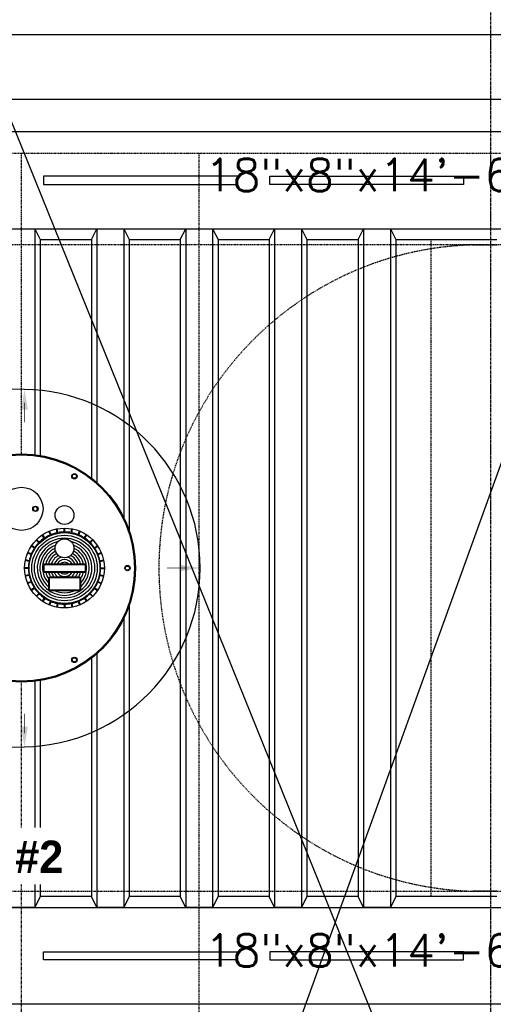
# Model space of a CAD drawing. Extents: x -169 to 6736, y -208 to 3022.
# Tile 636 of 656: x 6048 to 6136, y 1398 to 1581. Entities that reach past the tile are written whole.
import ezdxf
from ezdxf.enums import TextEntityAlignment as Align

# ---------------------------------------------------------------- set-up
doc = ezdxf.new("R2010")
doc.units = 0
doc.header["$MEASUREMENT"] = 0
doc.header["$PDSIZE"] = 1
for name, pattern in [('CENTER1', [0.6625, 0.5, -0.075, 0.0125, -0.075]), ('HIDDEN3', [0.1875, 0.125, -0.0625]), ('VAPOR', [0.375, 0.25, -0.125]), ('VENT', [0.04, 0.02, -0.02])]:
    doc.linetypes.add(name, pattern=pattern)
doc.layers.get('0').update_dxf_attribs({"color": 255, "linetype": 'CONTINUOUS'})
doc.layers.get('DEFPOINTS').update_dxf_attribs({"linetype": 'CONTINUOUS'})
for name, color, linetype in [('DIM', 3, 'CONTINUOUS'), ('FREEZE-LINES', 8, 'CONTINUOUS'), ('MULTI-PORT-MANHOLE', 2, 'CONTINUOUS'), ('MULTI-PORT-MANHOLE-HATCH', 252, 'CONTINUOUS'), ('PIPING-PRODUCT-PREMIUM', 5, 'CONTINUOUS'), ('PIPING-VAPOR', 3, 'VAPOR'), ('PIPING-VENT', 3, 'VENT'), ('TANK-ANCHOR', 4, 'CONTINUOUS'), ('TANK-DESCRIPTION', 3, 'CONTINUOUS'), ('TANK-SLAB', 6, 'CONTINUOUS'), ('TANK-SLOPE', 3, 'CONTINUOUS'), ('TANK-UST', 5, 'CONTINUOUS'), ('TANK-UST-RIB', 7, 'CONTINUOUS'), ('TEXT', 3, 'CONTINUOUS')]:
    doc.layers.add(name, color=color, linetype=linetype)
doc.styles.add('BOLD', font='bold', dxfattribs={"height": 7.2})
doc.styles.add('SIMPLEX', font='simplex')
doc.dimstyles.new('DIM64', dxfattribs={"dimscale": 64, "dimtxt": 0.09375, "dimasz": 0.09375, "dimexe": 0.0625, "dimexo": 0.0625, "dimgap": 0.046875, "dimtad": 1, "dimdec": 4, "dimzin": 3, "dimdsep": 46, "dimlunit": 4, "dimtxsty": 'SIMPLEX', "dimcen": 0, "dimclrd": 256, "dimclre": 256, "dimclrt": 256, "dimadec": 0, "dimazin": 0, "dimtfac": 1, "dimtdec": 4, "dimtmove": 0, "dimatfit": 3, "dimfxl": 1, "dimfrac": 2, "dimtolj": 1, "dimtzin": 0, "dimarcsym": 0})

# ---------------------------------------------------------------- blocks, each defined once
blk = doc.blocks.new('*D89')
at = {"layer": 'DEFPOINTS', "color": 0, "transparency": 16777216}
for p in [(6443.91, 1626.52), (5827.15, 1578.02), (6443.91, 1578.02)]:
    blk.add_point(p, dxfattribs=at)
at = {"layer": 'DIM', "lineweight": -2, "transparency": 16777216}
for p, q in [((5827.15, 1582.02), (5827.15, 1630.52)), ((6443.91, 1582.02), (6443.91, 1630.52)), ((5833.15, 1626.52), (6437.91, 1626.52))]:
    blk.add_line(p, q, dxfattribs=at)
at = {"layer": 'DIM', "transparency": 16777216}
for points in [[(5833.15, 1627.52), (5833.15, 1625.52), (5827.15, 1626.52)], [(6437.91, 1627.52), (6437.91, 1625.52), (6443.91, 1626.52)]]:
    blk.add_solid(points, dxfattribs=at)
at = {"layer": 'DIM', "transparency": 16777216, "insert": (6135.53, 1634.09), "char_height": 6, "attachment_point": 5, "style": 'SIMPLEX'}
blk.add_mtext('\\A1;51\'-4 3/4" (F.V. TANK SLAB)', dxfattribs=at)

msp = doc.modelspace()

# ---------------------------------------------------------------- linework, layer by layer
at = {"layer": 'FREEZE-LINES', "color": 8, "linetype": 'CENTER1'}
msp.add_line((6135.53241, 1128.01471), (6135.53241, 1668.01471), dxfattribs=at)
at = {"layer": 'FREEZE-LINES', "linetype": 'Continuous'}
msp.add_line((6657.53241, 1398.01839), (5613.53241, 1398.01839), dxfattribs=at)
at = {"layer": 'MULTI-PORT-MANHOLE', "color": 1}
for p, q in [((6056.34172, 1485.72095), (6056.34172, 1486.4241)), ((6056.46672, 1485.72095), (6056.46672, 1486.4241)), ((6052.62852, 1484.55664), (6052.23786, 1485.14129)), ((6052.73245, 1484.62609), (6052.3418, 1485.21074)), ((6053.78152, 1485.18683), (6053.51244, 1485.83646)), ((6053.89701, 1485.23466), (6053.62792, 1485.88429)), ((6055.03532, 1485.57997), (6054.89814, 1486.26961)), ((6055.15792, 1485.60435), (6055.02074, 1486.294)), ((6057.65053, 1485.60435), (6057.78771, 1486.294)), ((6057.77313, 1485.57997), (6057.91031, 1486.26961)), ((6058.91144, 1485.23466), (6059.18052, 1485.88429)), ((6059.02692, 1485.18683), (6059.29601, 1485.83646)), ((6060.076, 1484.62609), (6060.46665, 1485.21074)), ((6060.17993, 1484.55664), (6060.57058, 1485.14129)), ((6050.79653, 1482.69017), (6050.21188, 1483.08082)), ((6050.86597, 1482.7941), (6050.28132, 1483.18475)), ((6051.62061, 1483.71362), (6051.1234, 1484.21083)), ((6051.70899, 1483.80201), (6051.21179, 1484.29921)), ((6061.09945, 1483.80201), (6061.59666, 1484.29921)), ((6061.18784, 1483.71362), (6061.68505, 1484.21083)), ((6061.94247, 1482.7941), (6062.52712, 1483.18475)), ((6062.01192, 1482.69017), (6062.59657, 1483.08082)), ((6050.18795, 1481.52561), (6049.53832, 1481.79469)), ((6050.23579, 1481.64109), (6049.58616, 1481.91018)), ((6062.57266, 1481.64109), (6063.22229, 1481.91018)), ((6062.6205, 1481.52561), (6063.27013, 1481.79469)), ((6049.70167, 1479.08089), (6048.99851, 1479.08089)), ((6049.81826, 1480.2647), (6049.12862, 1480.40187)), ((6049.84265, 1480.38729), (6049.15301, 1480.52447)), ((6062.9658, 1480.38729), (6063.65544, 1480.52447)), ((6062.99019, 1480.2647), (6063.67983, 1480.40187)), ((6063.10678, 1479.08089), (6063.80993, 1479.08089)), ((6049.70167, 1478.95589), (6048.99851, 1478.95589)), ((6049.81826, 1477.77209), (6049.12862, 1477.63491)), ((6049.84265, 1477.64949), (6049.15301, 1477.51231)), ((6062.9658, 1477.64949), (6063.65544, 1477.51231)), ((6062.99019, 1477.77209), (6063.67983, 1477.63491)), ((6063.10678, 1478.95589), (6063.80993, 1478.95589)), ((6050.18795, 1476.51118), (6049.53832, 1476.24209)), ((6050.23579, 1476.39569), (6049.58616, 1476.12661)), ((6062.57266, 1476.39569), (6063.22229, 1476.12661)), ((6062.6205, 1476.51118), (6063.27013, 1476.24209)), ((6050.79653, 1475.34662), (6050.21188, 1474.95597)), ((6050.86597, 1475.24268), (6050.28132, 1474.85203)), ((6051.62061, 1474.32316), (6051.1234, 1473.82596)), ((6051.70899, 1474.23477), (6051.21179, 1473.73757)), ((6061.09945, 1474.23477), (6061.59666, 1473.73757)), ((6061.18784, 1474.32316), (6061.68505, 1473.82596)), ((6061.94247, 1475.24268), (6062.52712, 1474.85203)), ((6062.01192, 1475.34662), (6062.59657, 1474.95597)), ((6052.62852, 1473.48014), (6052.23786, 1472.89549)), ((6052.73245, 1473.4107), (6052.3418, 1472.82605)), ((6053.78152, 1472.84995), (6053.51244, 1472.20033)), ((6053.89701, 1472.80212), (6053.62792, 1472.15249)), ((6055.03532, 1472.45682), (6054.89814, 1471.76717)), ((6055.15792, 1472.43243), (6055.02074, 1471.74279)), ((6056.34172, 1472.31583), (6056.34172, 1471.61268)), ((6056.46672, 1472.31583), (6056.46672, 1471.61268)), ((6057.65053, 1472.43243), (6057.78771, 1471.74279)), ((6057.77313, 1472.45682), (6057.91031, 1471.76717)), ((6058.91144, 1472.80212), (6059.18052, 1472.15249)), ((6059.02692, 1472.84995), (6059.29601, 1472.20033)), ((6060.076, 1473.4107), (6060.46665, 1472.82605)), ((6060.17993, 1473.48014), (6060.57058, 1472.89549))]:
    msp.add_line(p, q, dxfattribs=at)
for points in [[(6058.46448, 1495.69327), (6058.03147, 1495.69327), (6057.81496, 1496.06827), (6058.03147, 1496.44327), (6058.46448, 1496.44327), (6058.68099, 1496.06827)], [(6050.7833, 1490.39339), (6050.56679, 1490.01839), (6050.7833, 1489.64339), (6051.21631, 1489.64339), (6051.43282, 1490.01839), (6051.21631, 1490.39339)], [(6067.87522, 1478.64339), (6067.65871, 1479.01839), (6067.87522, 1479.39339), (6068.30823, 1479.39339), (6068.52474, 1479.01839), (6068.30823, 1478.64339)], [(6057.81496, 1461.96852), (6058.03147, 1462.34352), (6058.46448, 1462.34352), (6058.68099, 1461.96852), (6058.46448, 1461.59352), (6058.03147, 1461.59352)]]:
    msp.add_lwpolyline(points, close=True, dxfattribs=at)
at = {"layer": 'MULTI-PORT-MANHOLE', "color": 2}
for points in [[(6060.40422, 1479.51839, 0.414213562), (6060.15422, 1479.76839), (6052.65422, 1479.76839, 0.414213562), (6052.40422, 1479.51839), (6052.40422, 1478.51839, 0.414213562), (6052.65422, 1478.26839), (6060.15422, 1478.26839, 0.414213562), (6060.40422, 1478.51839)], [(6059.40422, 1477.1005, 0.414213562), (6059.15422, 1477.3505), (6053.65422, 1477.3505, 0.414213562), (6053.40422, 1477.1005), (6053.40422, 1475.1005, 0.414213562), (6053.65422, 1474.8505), (6059.15422, 1474.8505, 0.414213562), (6059.40422, 1475.1005)]]:
    msp.add_lwpolyline(points, format="xyb", close=True, dxfattribs=at)
at = {"layer": 'MULTI-PORT-MANHOLE', "color": 1}
for points in [[(6060.27922, 1479.51839, 0.414213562), (6060.15422, 1479.64339), (6052.65422, 1479.64339, 0.414213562), (6052.52922, 1479.51839), (6052.52922, 1478.51839, 0.414213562), (6052.65422, 1478.39339), (6060.15422, 1478.39339, 0.414213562), (6060.27922, 1478.51839)], [(6059.27922, 1477.1005, 0.414213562), (6059.15422, 1477.2255), (6053.65422, 1477.2255, 0.414213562), (6053.52922, 1477.1005), (6053.52922, 1475.1005, 0.414213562), (6053.65422, 1474.9755), (6059.15422, 1474.9755, 0.414213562), (6059.27922, 1475.1005)]]:
    msp.add_lwpolyline(points, format="xyb", close=True, dxfattribs=at)
at = {"layer": 'MULTI-PORT-MANHOLE', "color": 4}
msp.add_circle((6048.40422, 1479.01839), 21.1875, dxfattribs=at)
at = {"layer": 'MULTI-PORT-MANHOLE', "color": 1}
msp.add_circle((6048.40422, 1479.01839), 21, dxfattribs=at)
at = {"layer": 'MULTI-PORT-MANHOLE', "color": 2}
for centre, radius in [((6058.24797, 1496.06827), 0.5), ((6048.40422, 1490.01839), 4), ((6050.9998, 1490.01839), 0.5), ((6056.40422, 1488.86535), 1.75), ((6056.40422, 1479.01839), 7.40597), ((6056.40422, 1479.01839), 6.57785), ((6056.40422, 1482.68957), 1.75), ((6068.09172, 1479.01839), 0.5), ((6058.24797, 1461.96852), 0.5)]:
    msp.add_circle(centre, radius, dxfattribs=at)
at = {"layer": 'MULTI-PORT-MANHOLE', "color": 1}
for start, end in [(124.2842562, 134.4657438), (113.0342562, 123.2157438), (101.7842562, 111.9657438), (90.5342562, 100.7157438), (79.2842562, 89.4657438), (68.0342562, 78.2157438), (56.7842562, 66.9657438), (45.5342562, 55.7157438), (146.7842562, 156.9657438), (135.5342562, 145.7157438), (34.2842562, 44.4657438), (23.0342562, 33.2157438), (158.0342562, 168.2157438), (11.7842562, 21.9657438), (169.2842562, 179.4657438), (0.5342562, 10.7157438), (180.5342562, 190.7157438), (191.7842562, 201.9657438), (338.0342562, 348.2157438), (349.2842562, 359.4657438), (203.0342562, 213.2157438), (326.7842562, 336.9657438), (214.2842562, 224.4657438), (225.5342562, 235.7157438), (304.2842562, 314.4657438), (315.5342562, 325.7157438), (236.7842562, 246.9657438), (248.0342562, 258.2157438), (259.2842562, 269.4657438), (270.5342562, 280.7157438), (281.7842562, 291.9657438), (293.0342562, 303.2157438)]:
    msp.add_arc((6056.40422, 1479.01839), 6.70285, start, end, dxfattribs=at)
at = {"layer": 'MULTI-PORT-MANHOLE-HATCH'}
for radius in [6.07785, 5.57785]:
    msp.add_circle((6056.40422, 1479.01839), radius, dxfattribs=at)
for radius, start, end in [(5.07785, 103.8486311, 76.1513689), (4.57785, 111.0377279, 229.0553475), (4.07785, 115.4128434, 222.6351195), (4.57785, 310.9446525, 68.9622721), (4.07785, 317.3648805, 64.5871566), (3.57785, 117.9015552, 167.8997293), (3.07785, 118.3502958, 165.8963552), (2.57785, 115.6634916, 163.0857418), (2.07785, 105.0573843, 158.8414329), (2.07785, 21.1585671, 74.9426157), (2.57785, 16.9142582, 64.3365084), (3.07785, 14.1036448, 61.6497042), (3.57785, 12.1002707, 62.0984448), (1.57785, 28.3808902, 151.6191098), (1.07785, 44.0934426, 135.9065574), (3.57785, 192.1002707, 213.0187034), (3.07785, 194.1036448, 212.8132572), (2.57785, 196.9142582, 220.316564), (2.07785, 201.1585671, 233.3889609), (1.57785, 208.3808902, 331.6191098), (1.07785, 224.0934426, 315.9065574), (2.07785, 306.6110391, 338.8414329), (2.57785, 319.683436, 343.0857418), (3.07785, 327.1867428, 345.8963552), (3.57785, 326.9812966, 347.8997293), (4.57785, 245.5673762, 294.4326238)]:
    msp.add_arc((6056.40422, 1479.01839), radius, start, end, dxfattribs=at)
at = {"layer": 'PIPING-PRODUCT-PREMIUM'}
msp.add_line((6188.65499, 1566.01839), (5827.15422, 1566.01839), dxfattribs=at)
at = {"layer": 'PIPING-VAPOR', "ltscale": 0.5}
for p, q in [((6173.15422, 1556.01839), (5827.15422, 1556.01839)), ((6048.40422, 1500.20589), (6048.40422, 1556.01839)), ((6081.39105, 1338.20512), (6081.39105, 1556.01839))]:
    msp.add_line(p, q, dxfattribs=at)
at = {"layer": 'PIPING-VENT', "ltscale": 3}
msp.add_line((6048.40422, 1230.01762), (6048.40422, 1457.83089), dxfattribs=at)
at = {"layer": 'TANK-ANCHOR'}
for points in [[(6220.51007, 1560.01839), (6046.51007, 1560.01839), (6046.51007, 1542.01839), (6220.51007, 1542.01839)], [(6220.51007, 1398.01993), (6046.51007, 1398.01993), (6046.51007, 1416.01993), (6220.51007, 1416.01993)]]:
    msp.add_lwpolyline(points, close=True, dxfattribs=at)
at = {"layer": 'TANK-ANCHOR', "color": 7}
for points in [[(6088.51007, 1550.26839), (6088.51007, 1551.76839), (6052.51007, 1551.76839), (6052.51007, 1550.26839)], [(6094.51007, 1550.26839), (6094.51007, 1551.76839), (6130.51007, 1551.76839), (6130.51007, 1550.26839)], [(6088.51007, 1407.76993), (6088.51007, 1406.26993), (6052.51007, 1406.26993), (6052.51007, 1407.76993)], [(6094.51007, 1407.76993), (6094.51007, 1406.26993), (6130.51007, 1406.26993), (6130.51007, 1407.76993)]]:
    msp.add_lwpolyline(points, close=True, dxfattribs=at)
at = {"layer": 'TANK-SLAB'}
msp.add_lwpolyline([(6443.9106, 1218.01839), (6443.9106, 1578.01839), (5827.15422, 1578.01839), (5827.15422, 1218.01839)], close=True, dxfattribs=at)
at = {"layer": 'TANK-SLOPE'}
msp.add_lwpolyline([(5962.98856, 1444.38507), (6048.96407, 1445.83561, 0.983261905), (6048.96466, 1512.20116), (5962.98918, 1513.65324, 1.017023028)], format="xyb", close=True, dxfattribs=at)
at = {"layer": 'TANK-SLOPE', "const_width": 0.125}
for points in [[(6048.96466, 1509.70116), (6048.96466, 1506.06037)], [(6079.09172, 1479.0181), (6075.45094, 1479.0181)], [(6048.96466, 1448.33716), (6048.96466, 1451.97795)]]:
    msp.add_lwpolyline(points, dxfattribs=at)
at = {"layer": 'TANK-SLOPE'}
for points in [[(6049.58966, 1508.45116), (6048.96466, 1512.20116), (6048.33966, 1508.45116)], [(6077.84172, 1478.3931), (6081.59172, 1479.0181), (6077.84172, 1479.6431)], [(6049.58966, 1449.58716), (6048.96466, 1445.83716), (6048.33966, 1449.58716)]]:
    msp.add_solid(points, dxfattribs=at)
at = {"layer": 'TANK-UST', "color": 2, "linetype": 'HIDDEN3'}
msp.add_line((6124.40422, 1540.01839), (6124.40422, 1418.01839), dxfattribs=at)
at = {"layer": 'TANK-UST'}
for points in [[(6045.90422, 1542.01839), (6050.90422, 1542.01839), (6051.90422, 1540.01839), (6061.40422, 1540.01839), (6062.40422, 1542.01839), (6067.40422, 1542.01839), (6068.40422, 1540.01839), (6077.90422, 1540.01839), (6078.90422, 1542.01839), (6083.90422, 1542.01839), (6084.90422, 1540.01839), (6094.40422, 1540.01839), (6095.40422, 1542.01839), (6100.40422, 1542.01839), (6101.40422, 1540.01839), (6110.90422, 1540.01839), (6111.90422, 1542.01839), (6116.90422, 1542.01839), (6117.90422, 1540.01839), (6136.65422, 1540.01839)], [(6136.65422, 1418.01839), (6117.90422, 1418.01839), (6116.90422, 1416.01839), (6111.90422, 1416.01839), (6110.90422, 1418.01839), (6101.40422, 1418.01839), (6100.40422, 1416.01839), (6095.40422, 1416.01839), (6094.40422, 1418.01839), (6084.90422, 1418.01839), (6083.90422, 1416.01839), (6078.90422, 1416.01839), (6077.90422, 1418.01839), (6068.40422, 1418.01839), (6067.40422, 1416.01839), (6062.40422, 1416.01839), (6061.40422, 1418.01839), (6051.90422, 1418.01839), (6050.90422, 1416.01839), (6045.90422, 1416.01839)]]:
    msp.add_lwpolyline(points, dxfattribs=at)
at = {"layer": 'TANK-UST', "color": 2, "linetype": 'HIDDEN3'}
msp.add_lwpolyline([(5925.90422, 1539.01839), (5921.39167, 1539.01839, 0.9539575), (5921.39167, 1419.01839), (5925.90422, 1419.01839), (6021.15442, 1419.01839), (6120.17377, 1419.01839), (6345.17377, 1419.01839), (6349.66697, 1419.01839, 0.9539575), (6349.66697, 1539.01839), (6345.17377, 1539.01839), (6120.17377, 1539.01839), (6021.15442, 1539.01839)], format="xyb", close=True, dxfattribs=at)
msp.add_lwpolyline([(6136.65422, 1419.01839), (6132.13756, 1419.01839, -0.97023306), (6132.13756, 1539.01839), (6136.65422, 1539.01839)], format="xyb", dxfattribs=at)
at = {"layer": 'TANK-UST-RIB'}
for p, q in [((6050.90422, 1542.01839), (6050.90422, 1500.05788)), ((6062.40422, 1542.01839), (6062.40422, 1494.92154)), ((6067.40422, 1542.01839), (6067.40422, 1488.39443)), ((6078.90422, 1542.01839), (6078.90422, 1416.01839)), ((6083.90422, 1542.01839), (6083.90422, 1416.01839)), ((6095.40422, 1542.01839), (6095.40422, 1416.01839)), ((6100.40422, 1542.01839), (6100.40422, 1416.01839)), ((6111.90422, 1542.01839), (6111.90422, 1416.01839)), ((6116.90422, 1542.01839), (6116.90422, 1416.01839)), ((6051.90422, 1540.01839), (6051.90422, 1499.91481)), ((6061.40422, 1540.01839), (6061.40422, 1495.74891)), ((6068.40422, 1540.01839), (6068.40422, 1486.01197)), ((6077.90422, 1540.01839), (6077.90422, 1418.01839)), ((6084.90422, 1540.01839), (6084.90422, 1418.01839)), ((6094.40422, 1540.01839), (6094.40422, 1418.01839)), ((6101.40422, 1540.01839), (6101.40422, 1418.01839)), ((6110.90422, 1540.01839), (6110.90422, 1418.01839)), ((6117.90422, 1540.01839), (6117.90422, 1418.01839)), ((6068.40422, 1472.02481), (6068.40422, 1418.01839)), ((6067.40422, 1469.64235), (6067.40422, 1416.01839)), ((6062.40422, 1463.11524), (6062.40422, 1416.01839)), ((6061.40422, 1462.28788), (6061.40422, 1418.01839)), ((6050.90422, 1457.9789), (6050.90422, 1416.01839)), ((6051.90422, 1458.12198), (6051.90422, 1418.01839))]:
    msp.add_line(p, q, dxfattribs=at)

# ---------------------------------------------------------------- texts
at = {"layer": 'TEXT', "style": 'SIMPLEX'}
for p in [(6133.51007, 1552.01839), (6133.51007, 1408.01993)]:
    msp.add_text('18"x8"x14\'-6" DEADMAN', height=6, dxfattribs=at).set_placement(p, align=Align.MIDDLE)

# ---------------------------------------------------------------- dimensions: what is measured, and where the dimension line sits
at = {"layer": 'DIM'}
dim = msp.add_linear_dim(base=(6443.9106, 1626.51839), p1=(5827.15422, 1578.01839), p2=(6443.9106, 1578.01839), text='<> (F.V. TANK SLAB)', dimstyle='DIM64', dxfattribs=at)
dim.commit()
dim.dimension.update_dxf_attribs({"geometry": '*D89', "text_midpoint": (6135.53241, 1634.08982)})

# ---------------------------------------------------------------- next in the draw order: wipeouts: each hides what was drawn before it
msp.add_wipeout([(5956.42684, 1420.27637), (6059.1266, 1420.27637), (6059.1266, 1430.8396), (5956.42684, 1430.8396)]).dxf.layer = 'TANK-DESCRIPTION'

# ---------------------------------------------------------------- next in the draw order: linework, layer by layer
for p, q in [((6687.88429, 3022.44729), (5520.94334, -208.37778)), ((6735.70973, -141.46719), (5482.68298, 2955.53672))]:
    msp.add_line(p, q)

# ---------------------------------------------------------------- next in the draw order: texts
at = {"layer": 'TANK-DESCRIPTION', "style": 'BOLD'}
msp.add_text('REGULAR UNLEADED #2', height=6, dxfattribs=at).set_placement((5958.53761, 1422.41005))

doc.saveas('drawing.dxf')
